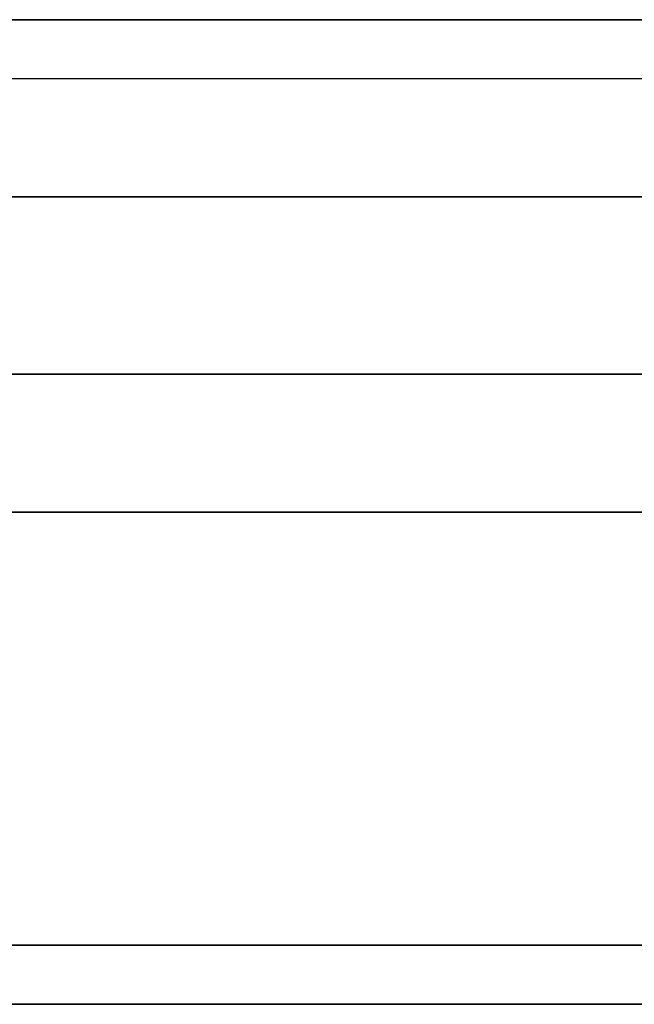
# Model space of a CAD drawing. Header units: centimetres. Extents: x -14.2 to 14.2, y -23.9 to 0.
# Tile 314 of 656: x -12.864 to -12.552, y -3.55 to -3.05. Entities that reach past the tile are written whole.
import ezdxf

# ---------------------------------------------------------------- set-up
doc = ezdxf.new("R2010")
doc.units = ezdxf.units.CM
doc.layers.add('Default', color=7, linetype='Continuous', true_color=0x000000)

msp = doc.modelspace()

# ---------------------------------------------------------------- linework, layer by layer
at = {"layer": 'Default'}
for p, q in [((-13.5, -3.05), (-12.44, -3.05)), ((-14.22, -3.55), (-12.545, -3.55))]:
    msp.add_line(p, q, dxfattribs=at)
at = {"layer": 'Default', "extrusion": (0, -1, 0)}
for centre, radius, start, end in [((-11.4, 0, 3.05), 2.82, 0, 180), ((-11.4, 0, 3.05), 2.82, 180, 360), ((-11.4, 0, 3.05), 2.7, 90, 270), ((-11.4, 0, 3.08), 2.85, 0, 180), ((-11.4, 0, 3.23), 2.1, 90, 270), ((-11.4, 0, 3.52), 2.85, 360, 180), ((-11.4, 0, 3.52), 2.85, 180, 360)]:
    msp.add_arc(centre, radius, start, end, dxfattribs=at)
at = {"layer": 'Default', "extrusion": (0, 1, 0)}
for centre, radius, start, end in [((11.4, 0, -3.05), 2.1, 270, 90), ((11.4, 0, -3.08), 2.85, 180, 0), ((11.4, 0, -3.14), 2.7, 270, 90), ((11.4, 0, -3.14), 2.1, 270, 90), ((11.4, 0, -3.23), 2.7, 270, 90), ((11.4, 0, -3.3), 2.85, 0, 180), ((11.4, 0, -3.3), 2.85, 180, 0), ((11.4, 0, -3.55), 2.82, 180, 0), ((11.4, 0, -3.55), 2.82, 360, 180)]:
    msp.add_arc(centre, radius, start, end, dxfattribs=at)

doc.saveas('drawing.dxf')
